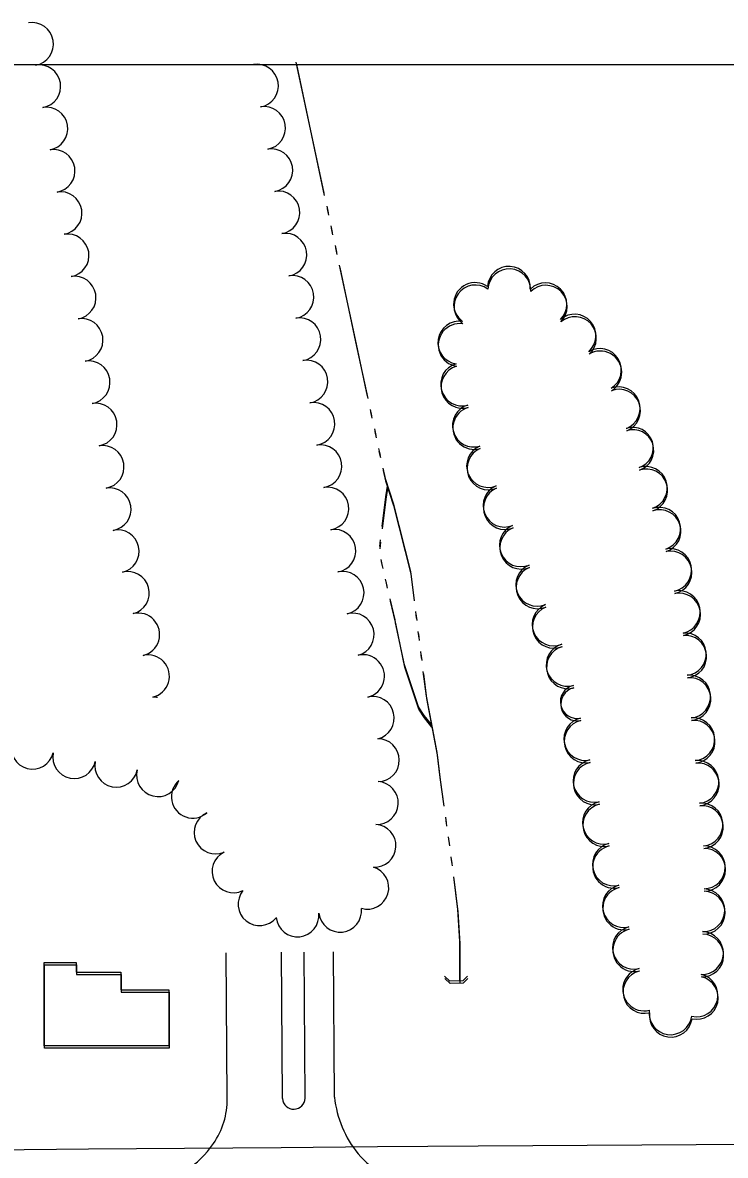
# Model space of a CAD drawing. Extents: x -25029 to 2274964, y -81170 to 687028.
# Drawn here: x 7184 to 7512, y -65257 to -64729 of the extents above; entities that cross this region are included whole.
import ezdxf

# ---------------------------------------------------------------- set-up
doc = ezdxf.new("R2010")
doc.units = 0
for name, color, linetype in [('60', 7, 'Continuous'), ('81911BEA - RW_X_Fee_RW', 7, 'Continuous'), ('BLDG', 7, 'Continuous'), ('CULVERT', 7, 'Continuous'), ('ROAD', 7, 'Continuous'), ('TREES', 7, 'Continuous'), ('WATER', 7, 'Continuous')]:
    doc.layers.add(name, color=color, linetype=linetype)

msp = doc.modelspace()

# ---------------------------------------------------------------- linework, layer by layer
at = {"layer": '60'}
msp.add_lwpolyline([(5251.64, -64748.36), (10251.64, -64748.36), (10251.64, -68748.36), (5251.64, -68748.36)], close=True, dxfattribs=at)
at = {"layer": '81911BEA - RW_X_Fee_RW'}
msp.add_line((7396.32, -65252.8), (7926.3, -65249.98), dxfattribs=at)
msp.add_lwpolyline([(6874.33, -65257.08), (6939.43, -65256.55), (6989.43, -65256.14), (7034.43, -65255.77), (7079.43, -65255.4), (7124.43, -65255.03), (7125.93, -65255.01), (7169.43, -65254.66), (7214.43, -65254.29), (7259.28, -65253.92), (7304.43, -65253.55), (7349.43, -65253.18), (7396.32, -65252.8)], dxfattribs=at)
at = {"layer": 'BLDG'}
for points in [[(7208.74, -65167.23), (7208.74, -65171.82), (7229.52, -65171.82), (7229.52, -65180.06), (7251.94, -65180.06), (7251.95, -65206.18), (7193.78, -65206.19), (7193.77, -65167.24)], [(7208.89, -65168.33), (7208.89, -65172.92), (7229.67, -65172.92), (7229.67, -65181.16), (7252.09, -65181.16), (7252.09, -65207.28), (7193.92, -65207.28), (7193.92, -65168.33)]]:
    msp.add_lwpolyline(points, close=True, dxfattribs=at)
at = {"layer": 'CULVERT'}
for p, q in [((7383.13, -65175.96), (7380.74, -65173.71)), ((7383.28, -65177.08), (7380.89, -65174.83)), ((7389.22, -65175.86), (7391.41, -65173.59)), ((7389.37, -65176.98), (7391.56, -65174.71)), ((7389.22, -65175.86), (7383.13, -65175.96)), ((7389.37, -65176.98), (7383.28, -65177.08))]:
    msp.add_line(p, q, dxfattribs=at)
at = {"layer": 'ROAD'}
for p, q in [((7279.23, -65230.68), (7278.7, -65162.74)), ((7305.06, -65230.8), (7304.52, -65162.54)), ((7315.65, -65230.6), (7315.11, -65162.45)), ((7329.34, -65230.1), (7328.8, -65162.34))]:
    msp.add_line(p, q, dxfattribs=at)
for centre, radius, start, end in [((7243.49, -65231.3), 35.75, 324.9835, 0.9844), ((7310.35, -65230.45), 5.3, 183.7521, 358.4773), ((7378.16, -65225.24), 49.06, 185.688, 219.6222), ((7236.29, -65227.08), 44.08, 278.9823, 325.8672), ((7368.14, -65233.66), 35.98, 219.4673, 269.1576)]:
    msp.add_arc(centre, radius, start, end, dxfattribs=at)
at = {"layer": 'TREES'}
for centre, radius, start, end in [((7188.12, -64738.8), 10, 279.6854, 99.6854), ((7191.48, -64758.52), 10, 279.6854, 99.6854), ((7293.12, -64758.22), 10, 279.6784, 99.6784), ((7194.84, -64778.23), 10, 279.6508, 99.6508), ((7296.48, -64777.94), 10, 279.6784, 99.6784), ((7198.16, -64797.96), 10, 279.416, 99.416), ((7299.84, -64797.65), 10, 279.6438, 99.6438), ((7201.43, -64817.69), 10, 279.416, 99.416), ((7303.15, -64817.38), 10, 279.409, 99.409), ((7204.7, -64837.42), 10, 279.416, 99.416), ((7306.42, -64837.11), 10, 279.409, 99.409), ((7207.97, -64857.15), 10, 279.416, 99.416), ((7309.69, -64856.84), 10, 279.409, 99.409), ((7410.76, -64852.52), 10, 356.7317, 176.7317), ((7410.95, -64853.65), 10, 356.7247, 176.7247), ((7394.94, -64860.07), 10, 54.2974, 234.2974), ((7395.13, -64861.2), 10, 54.2904, 234.2904), ((7427.78, -64860.2), 10, 314.6548, 134.6548), ((7427.96, -64861.33), 10, 314.6478, 134.6478), ((7211.24, -64876.88), 10, 279.416, 99.416), ((7312.96, -64876.57), 10, 279.409, 99.409), ((7387.61, -64878.08), 10, 81.4059, 261.4059), ((7441.4, -64874.83), 10, 311.2782, 131.2782), ((7441.58, -64875.96), 10, 311.2712, 131.2712), ((7387.79, -64879.2), 10, 81.3989, 261.3989), ((7453.23, -64890.87), 10, 301.5605, 121.5605), ((7453.41, -64892), 10, 301.5535, 121.5535), ((7214.52, -64896.61), 10, 279.416, 99.416), ((7316.23, -64896.3), 10, 279.409, 99.409), ((7388.87, -64897.58), 10, 105.9443, 285.9443), ((7389.04, -64898.71), 10, 105.9373, 285.9373), ((7462.02, -64908.74), 10, 290.7918, 110.7918), ((7462.19, -64909.87), 10, 290.7848, 110.7848), ((7217.79, -64916.34), 10, 279.416, 99.416), ((7319.5, -64916.03), 10, 279.409, 99.409), ((7394.41, -64916.8), 10, 106.251, 286.251), ((7394.59, -64917.92), 10, 106.244, 286.244), ((7468.56, -64927.24), 9.63, 288.1487, 108.1487), ((7468.74, -64928.37), 9.63, 288.1417, 108.1417), ((7221.06, -64936.07), 10, 279.416, 99.416), ((7322.77, -64935.76), 10, 279.409, 99.409), ((7401.03, -64935.64), 10, 112.4694, 292.4694), ((7401.2, -64936.76), 10, 112.4624, 292.4624), ((7474.68, -64945.89), 10, 288.1487, 108.1487), ((7474.85, -64947.03), 10, 288.1417, 108.1417), ((7224.33, -64955.8), 10, 279.416, 99.416), ((7326.04, -64955.49), 10, 279.409, 99.409), ((7408.68, -64954.12), 10, 112.4694, 292.4694), ((7408.85, -64955.25), 10, 112.4624, 292.4624), ((7480.91, -64964.9), 10, 288.1487, 108.1487), ((7481.08, -64966.03), 10, 288.1417, 108.1417), ((7416.32, -64972.6), 10, 112.4694, 292.4694), ((7228.13, -64975.43), 10, 282.4822, 102.4822), ((7329.31, -64975.23), 10, 279.409, 99.409), ((7416.49, -64973.73), 10, 112.4624, 292.4624), ((7486.03, -64984.2), 10, 281.5794, 101.5794), ((7486.2, -64985.33), 10, 281.5724, 101.5724), ((7232.85, -64994.86), 10, 284.8182, 104.8182), ((7333.1, -64994.86), 10, 282.4752, 102.4752), ((7423.96, -64991.08), 10, 112.4694, 292.4694), ((7424.13, -64992.21), 10, 112.4624, 292.4624), ((7490.03, -65003.79), 10, 281.5115, 101.5115), ((7490.2, -65004.93), 10, 281.5045, 101.5045), ((7431.61, -65009.57), 10, 112.4694, 292.4694), ((7237.69, -65014.26), 10, 283.1814, 103.1814), ((7337.82, -65014.29), 10, 284.8112, 104.8112), ((7431.77, -65010.69), 10, 112.4624, 292.4624), ((7492.98, -65023.43), 9.89, 275.5221, 95.5221), ((7493.14, -65024.57), 9.89, 275.5151, 95.5151), ((7438.15, -65028.43), 10, 105.8059, 285.8059), ((7438.31, -65029.56), 10, 105.7989, 285.7989), ((7242.25, -65033.74), 10, 283.1708, 103.1709), ((7342.65, -65033.69), 10, 283.1744, 103.1744), ((7494.9, -65043.23), 10, 275.5221, 95.5221), ((7495.05, -65044.36), 10, 275.5151, 95.5151), ((7347.21, -65053.17), 10, 283.1639, 103.1638), ((7442.56, -65045.65), 7.78, 102.4651, 282.4651), ((7442.72, -65046.78), 7.78, 102.4581, 282.4581), ((7244.61, -65053.47), 10, 77.7067, 90.5027), ((7446.4, -65063.02), 10, 102.4651, 282.4651), ((7496.82, -65063.14), 10, 275.5221, 95.5221), ((7446.55, -65064.15), 10, 102.4581, 282.4581), ((7496.98, -65064.27), 10, 275.5151, 95.5151), ((7349.58, -65072.9), 10, 270.4957, 90.4957), ((7188.37, -65067.03), 10, 165.7052, 345.7052), ((7207.86, -65071.5), 10, 168.4555, 348.4555), ((7227.46, -65075.48), 10, 168.5903, 348.5903), ((7450.71, -65082.54), 10, 102.4651, 282.4651), ((7450.87, -65083.68), 10, 102.4581, 282.4581), ((7498.74, -65083.04), 10, 275.5221, 95.5221), ((7498.9, -65084.18), 10, 275.5151, 95.5151), ((7246.95, -65079.91), 10, 165.8043, 345.8043), ((7263.2, -65089.92), 10, 130.9218, 310.9218), ((7349.12, -65092.88), 9.99, 266.8725, 86.8725), ((7455.12, -65102.05), 10, 103.0244, 283.0244), ((7455.28, -65103.18), 10, 103.0174, 283.0174), ((7500.67, -65102.95), 10, 275.5221, 95.5221), ((7500.82, -65104.09), 10, 275.5151, 95.5151), ((7273.77, -65106.63), 10, 113.704, 293.704), ((7348.03, -65112.84), 10, 266.8725, 86.8725), ((7459.73, -65121.51), 10, 103.5874, 283.5874), ((7282.19, -65124.77), 10, 116.1291, 296.1291), ((7459.88, -65122.65), 10, 103.5804, 283.5804), ((7501.73, -65122.9), 10, 270.5632, 90.5632), ((7501.88, -65124.04), 10, 270.5562, 90.5562), ((7344.67, -65132.42), 10, 253.7045, 73.7045), ((7464.43, -65140.96), 10, 103.5874, 283.5874), ((7464.57, -65142.09), 10, 103.5804, 283.5804), ((7501.51, -65142.9), 10, 268.1691, 88.1691), ((7294.35, -65140.06), 10, 140.8473, 320.8473), ((7501.66, -65144.03), 10, 268.1621, 88.1621), ((7331.93, -65143.15), 10, 186.4501, 6.4501), ((7312.05, -65145.32), 10, 186.0362, 6.0362), ((7469.12, -65160.4), 10, 103.5874, 283.5874), ((7469.27, -65161.53), 10, 103.5804, 283.5804), ((7500.87, -65162.89), 10, 268.1691, 88.1691), ((7501.01, -65164.02), 10, 268.1621, 88.1621), ((7473.89, -65179.87), 10, 103.9076, 283.9076), ((7474.03, -65181), 10, 103.9006, 283.9006), ((7471.48, -65170.14), 0.0224, 103.5875, 283.5875), ((7471.62, -65171.27), 0.0224, 103.5805, 283.5805), ((7498.32, -65182.63), 10, 257.1245, 77.1245), ((7498.46, -65183.77), 10, 257.1175, 77.1175), ((7486.19, -65190.98), 10, 171.931, 351.931), ((7486.33, -65192.11), 10, 171.924, 351.924)]:
    msp.add_arc(centre, radius, start, end, dxfattribs=at)
at = {"layer": 'WATER'}
for p, q in [((7311.31, -64747.25), (7324.37, -64808.37)), ((7311.51, -64748.36), (7324.56, -64809.48)), ((7325.67, -64814.48), (7326.33, -64817.54)), ((7325.86, -64815.59), (7326.52, -64818.65)), ((7327.63, -64823.65), (7328.28, -64826.71)), ((7327.82, -64824.76), (7328.47, -64827.82)), ((7329.59, -64832.82), (7330.24, -64835.88)), ((7329.78, -64833.93), (7330.43, -64836.99)), ((7345.97, -64909.21), (7346.63, -64912.27)), ((7346.15, -64910.32), (7346.81, -64913.38)), ((7347.94, -64918.38), (7348.6, -64921.43)), ((7348.12, -64919.49), (7348.78, -64922.54)), ((7349.92, -64927.54), (7350.58, -64930.6)), ((7350.1, -64928.65), (7350.76, -64931.71)), ((7350.48, -64973.17), (7350.85, -64970.06)), ((7350.65, -64974.28), (7351.02, -64971.17)), ((7351.8, -64982.34), (7351.09, -64979.3)), ((7351.97, -64983.45), (7351.26, -64980.41)), ((7353.91, -64991.48), (7353.2, -64988.43)), ((7354.08, -64992.59), (7353.37, -64989.54)), ((7367.14, -65003.57), (7367.53, -65006.67)), ((7367.31, -65004.69), (7367.7, -65007.79)), ((7368.3, -65012.88), (7368.69, -65015.98)), ((7368.47, -65014), (7368.86, -65017.1)), ((7369.47, -65022.18), (7369.86, -65025.28)), ((7369.64, -65023.3), (7370.03, -65026.4)), ((7381.08, -65099.41), (7381.51, -65102.5)), ((7381.24, -65100.53), (7381.67, -65103.62)), ((7382.36, -65108.7), (7382.79, -65111.79)), ((7382.52, -65109.82), (7382.95, -65112.91))]:
    msp.add_line(p, q, dxfattribs=at)
for points in [[(7331.55, -64841.99), (7338.95, -64876.62), (7344.65, -64903.1)], [(7331.74, -64843.1), (7339.13, -64877.73), (7344.83, -64904.21)], [(7351.89, -64936.71), (7352.93, -64941.53), (7356.74, -64952.92), (7364.78, -64984.84), (7366.36, -64997.37)], [(7352.07, -64937.82), (7353.11, -64942.64), (7356.92, -64954.03), (7364.95, -64985.96), (7366.53, -64998.49)], [(7351.6, -64963.86), (7353.25, -64950.08), (7354.09, -64945)], [(7351.77, -64964.97), (7353.43, -64951.19), (7354.27, -64946.11)], [(7374.6, -65056.3), (7371.15, -65052.05), (7368.58, -65047.98), (7362.03, -65028.46), (7357.88, -65008.81), (7357.61, -65007.47), (7355.32, -64997.57)], [(7374.76, -65057.42), (7371.31, -65053.17), (7368.74, -65049.1), (7362.2, -65029.57), (7358.05, -65009.92), (7357.78, -65008.58), (7355.49, -64998.68)], [(7370.64, -65031.48), (7372.11, -65043.06), (7377.05, -65069.32), (7378.53, -65081.02), (7380.22, -65093.22)], [(7370.81, -65032.6), (7372.27, -65044.18), (7377.21, -65070.44), (7378.69, -65082.14), (7380.38, -65094.34)], [(7383.65, -65117.98), (7383.68, -65118.21), (7384.05, -65121.08)], [(7383.81, -65119.1), (7383.84, -65119.33), (7384.2, -65122.2)], [(7384.82, -65127.28), (7386.73, -65142.54), (7387.67, -65157.27), (7387.67, -65175.75)], [(7384.97, -65128.4), (7386.88, -65143.66), (7387.82, -65158.39), (7387.82, -65176.87)]]:
    msp.add_lwpolyline(points, dxfattribs=at)

doc.saveas('drawing.dxf')
